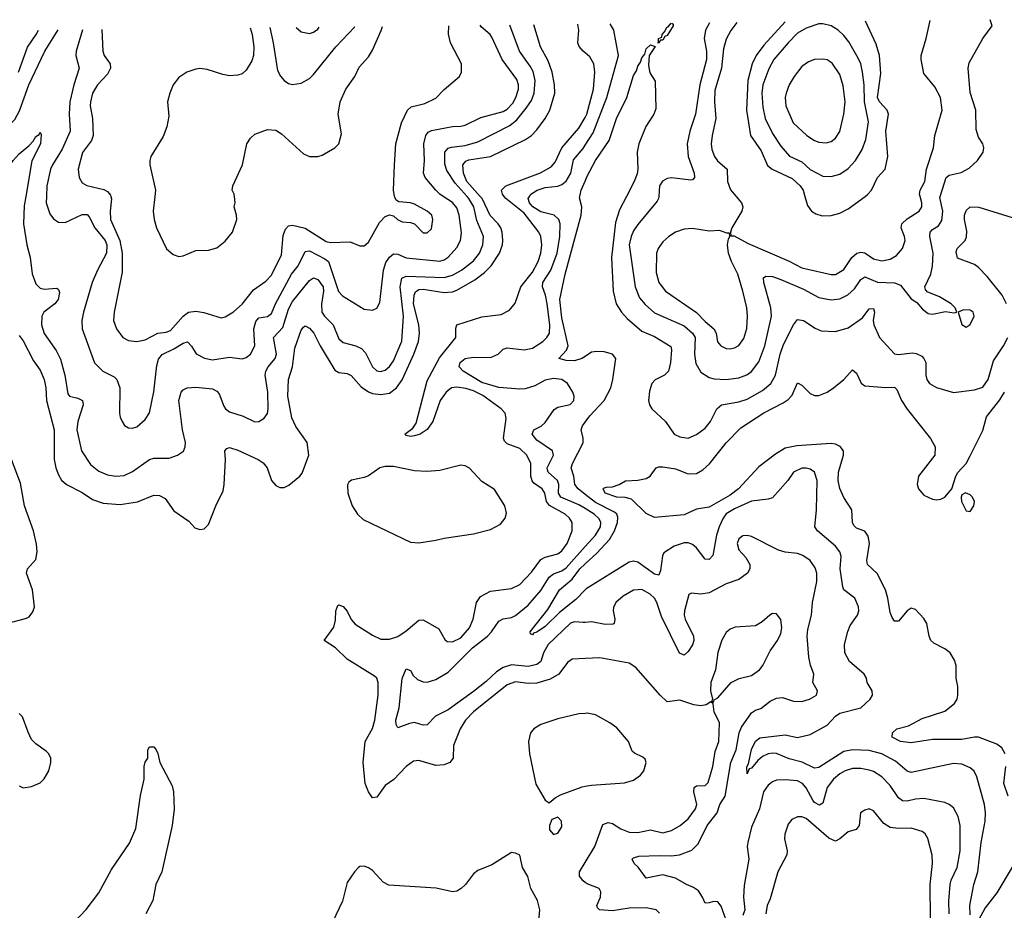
# Model space of a CAD drawing. Header units: inches. Extents: x 1649636 to 1815363, y 506543 to 641975.
# Tile 323 of 656: x 1687313 to 1691992, y 636607 to 640840. Entities that reach past the tile are written whole.
import ezdxf

# ---------------------------------------------------------------- set-up
doc = ezdxf.new("R2010")
doc.units = ezdxf.units.IN
doc.header["$MEASUREMENT"] = 0
for name, color, linetype in [('B6683', 7, 'Continuous'), ('B6684', 7, 'Continuous'), ('B6693', 7, 'Continuous'), ('B6694', 7, 'Continuous')]:
    doc.layers.add(name, color=color, linetype=linetype)

msp = doc.modelspace()

# ---------------------------------------------------------------- linework, layer by layer
at = {"layer": 'B6683', "color": 5}
for points, elevation in [([(1687310, 639339.3), (1687330, 639314), (1687378.1, 639218.1), (1687410, 639174.6), (1687429.3, 639130), (1687436.8, 639090), (1687440.4, 639030), (1687477.6, 638890), (1687477.8, 638750), (1687484.3, 638710), (1687497, 638677), (1687512.1, 638652.1), (1687534.9, 638630), (1687610, 638593.4), (1687658.9, 638558.9), (1687710, 638541.4), (1687790, 638535.1), (1687872.4, 638547.6), (1687950, 638579.7), (1687978.2, 638578.2), (1688004.8, 638564.8), (1688046.2, 638506.2), (1688116.3, 638456.3), (1688144.9, 638424.9), (1688170, 638417.1), (1688190, 638420.5), (1688210, 638440.7), (1688244.5, 638530), (1688279.8, 638600.2), (1688285.2, 638630), (1688291.1, 638750), (1688288.2, 638790), (1688297.5, 638802.5), (1688310, 638806), (1688350, 638794), (1688446, 638750), (1688470, 638733.1), (1688489.3, 638709.3), (1688510.2, 638650), (1688530, 638626.4), (1688550, 638616.2), (1688570, 638616.2), (1688592.9, 638627.1), (1688644.5, 638670), (1688655.6, 638684.4), (1688687.1, 638770), (1688678.7, 638830), (1688626, 638906), (1688606.8, 638946.8), (1688586.7, 639050), (1688590.8, 639129.2), (1688609.9, 639190.1), (1688621.2, 639278.8), (1688650, 639364.4), (1688661.4, 639378.6), (1688670, 639385.2), (1688690, 639373.8), (1688710.8, 639350), (1688740.6, 639290), (1688810, 639173.6), (1688830, 639163.5), (1688870, 639158.9), (1688888.4, 639148.4), (1688935.5, 639095.5), (1688970.5, 639070.5), (1688990, 639063.3), (1689030, 639058.2), (1689070, 639064.3), (1689103.9, 639090), (1689130, 639128.5), (1689186.1, 639250), (1689207.7, 639310), (1689212.4, 639350), (1689209.9, 639390.1), (1689185.1, 639490), (1689188, 639530), (1689193.9, 639546.1), (1689210, 639556.9), (1689230, 639559.7), (1689330, 639542.5), (1689370, 639546.6), (1689390, 639553.7), (1689475.8, 639604.2), (1689522.4, 639637.6), (1689553.2, 639670), (1689593.4, 639730), (1689607.2, 639770), (1689609, 639790), (1689605.5, 639830), (1689599, 639850), (1689586.7, 639870), (1689549.1, 639909.1), (1689510.5, 639990), (1689501.4, 640000)], 620), ([(1687342.6, 640000), (1687334.8, 639954.8), (1687330.6, 639870), (1687347.4, 639770), (1687363.4, 639710), (1687371.9, 639631.9), (1687390, 639584.4), (1687410, 639564.2), (1687430, 639559.5), (1687490, 639564), (1687497.6, 639557.6), (1687502.5, 639542.5), (1687495.3, 639510), (1687480.4, 639490), (1687428.2, 639450), (1687418.8, 639430), (1687416.6, 639390), (1687430, 639347.8), (1687487.3, 639267.3), (1687506.9, 639226.9), (1687527.4, 639150), (1687541.5, 639061.5), (1687550.2, 639050.2), (1687590, 639041.8), (1687611.8, 639030), (1687615.2, 639010), (1687589.4, 638930), (1687584.8, 638890), (1687606.4, 638790), (1687650, 638726), (1687690, 638694.2), (1687730, 638675.9), (1687770, 638671), (1687810, 638674.3), (1687850, 638691.8), (1687930, 638748.8), (1687950, 638755.8), (1688024, 638756), (1688062.9, 638770), (1688091.5, 638788.5), (1688099.8, 638810), (1688100.7, 638830), (1688087.6, 638890), (1688069.9, 639030.1), (1688081.1, 639070), (1688090, 639080.3), (1688109.3, 639090), (1688150, 639092.6), (1688230, 639085.4), (1688250, 639074.9), (1688261.8, 639061.8), (1688283.4, 639003.4), (1688291.4, 638990), (1688310, 638975.6), (1688375.1, 638955.1), (1688430, 638928.1), (1688450, 638930.3), (1688474.7, 638945.3), (1688490, 638967.7), (1688493.2, 638990), (1688492.7, 639070), (1688479.9, 639150), (1688482.9, 639170), (1688493.6, 639190), (1688527.3, 639230), (1688532.8, 639250), (1688519.6, 639330), (1688563.5, 639376.5), (1688590, 639464.5), (1688610, 639500.4), (1688690, 639600.6), (1688710, 639613.2), (1688730, 639605), (1688755.1, 639570), (1688757.3, 639550), (1688747.8, 639487.8), (1688749.7, 639449.7), (1688761, 639430), (1688802.3, 639390), (1688830, 639323.8), (1688850, 639305.3), (1688910.1, 639290.1), (1688937.4, 639277.4), (1688956, 639256), (1688990, 639190.2), (1689010, 639171.7), (1689030, 639168.2), (1689050, 639173.7), (1689070, 639190.9), (1689090, 639218), (1689128.8, 639311.2), (1689136.6, 639430), (1689120.5, 639570), (1689128.5, 639611.5), (1689150, 639620.8), (1689330, 639613.8), (1689370, 639625), (1689412.7, 639650), (1689470, 639693.7), (1689497.9, 639730), (1689514.3, 639770), (1689516.4, 639810), (1689485.9, 639885.9), (1689470.6, 639950), (1689448, 639990), (1689438.9, 640000)], 640), ([(1687439.9, 640000), (1687438.4, 639970), (1687456.5, 639916.5), (1687473.4, 639893.4), (1687497.6, 639877.6), (1687530, 639876.5), (1687610, 639914.5), (1687634.1, 639914.1), (1687643.6, 639903.6), (1687670.6, 639850), (1687719.7, 639790), (1687727.5, 639770), (1687725.2, 639730), (1687682.3, 639650), (1687658.3, 639590), (1687615.7, 639450), (1687608.8, 639410), (1687609.4, 639370), (1687668.9, 639208.9), (1687707.7, 639170), (1687762.7, 639142.7), (1687775.2, 639130), (1687788.5, 639090), (1687787.9, 638970), (1687790.3, 638950), (1687799.5, 638930), (1687811.6, 638911.6), (1687830, 638899.5), (1687850, 638898.7), (1687870, 638905.3), (1687910, 638940.4), (1687930, 638970.7), (1687950, 639070.8), (1687964.2, 639195.8), (1687973.6, 639226.4), (1687990, 639248.6), (1688045, 639275), (1688090, 639303.2), (1688110, 639308), (1688128.9, 639288.9), (1688151.4, 639251.4), (1688190.8, 639230.8), (1688230, 639223), (1688310, 639236.6), (1688370, 639227.4), (1688390, 639234.3), (1688410, 639250.3), (1688430.4, 639289.6), (1688425.7, 639370), (1688434.6, 639405.4), (1688450, 639423), (1688490, 639429.4), (1688510, 639443.2), (1688528.9, 639490), (1688604.3, 639630), (1688635.8, 639670), (1688670, 639737.5), (1688690, 639741.4), (1688763.5, 639703.5), (1688781.1, 639690), (1688828.5, 639548.5), (1688847, 639527), (1688950, 639464.2), (1688990, 639458.7), (1689010, 639468.4), (1689024.2, 639495.8), (1689041.9, 639650), (1689053.8, 639686.2), (1689070, 639711.7), (1689090, 639726.3), (1689110, 639725), (1689150, 639707.5), (1689310, 639692.8), (1689330, 639698.4), (1689350, 639711.4), (1689390, 639757.1), (1689407.3, 639790), (1689412.6, 639827.4), (1689401.1, 639910), (1689390, 639945.1), (1689370, 639971), (1689325.9, 640000)], 660), ([(1687746.5, 640000), (1687749.1, 639989.1), (1687742.7, 639930), (1687744.1, 639890), (1687789.7, 639790), (1687800.9, 639730), (1687799.6, 639640.4), (1687762, 639450), (1687759.7, 639410), (1687772.8, 639370), (1687803.7, 639330), (1687830, 639315.3), (1687870, 639310.2), (1687910, 639317.8), (1687970, 639350.7), (1688010, 639355.1), (1688030, 639362.8), (1688090, 639431.3), (1688114.7, 639450), (1688150, 639454), (1688188.6, 639448.6), (1688270, 639423.2), (1688290, 639427.2), (1688330, 639451.1), (1688370, 639488.3), (1688423.7, 639556.3), (1688483.5, 639596.5), (1688510, 639626.2), (1688557, 639723), (1688565.5, 639814.5), (1688575.9, 639844.1), (1688590, 639859.5), (1688610, 639862.7), (1688670, 639848.4), (1688770, 639785.4), (1688790, 639780.6), (1688883.8, 639783.8), (1688930, 639765.5), (1688950, 639765.5), (1688970, 639782), (1689023.5, 639876.5), (1689050, 639904.2), (1689070, 639912.7), (1689090, 639908.2), (1689108.2, 639890), (1689130, 639879.5), (1689170, 639875.8), (1689189, 639869), (1689230, 639826.7), (1689250, 639827.2), (1689270, 639845.3), (1689277.1, 639890), (1689271.6, 639910), (1689250, 639929.7), (1689190, 639962.6), (1689170, 639969.7), (1689114.1, 639974.1), (1689102.7, 639982.7), (1689095.6, 639995.6), (1689094.9, 640000)], 680), ([(1687955.3, 640000), (1687947.8, 639930), (1687952.2, 639890), (1687963.7, 639850), (1688011.1, 639751.1), (1688043.3, 639723.4), (1688070, 639714.5), (1688090, 639716.9), (1688150, 639743.2), (1688210, 639743.9), (1688250, 639756.3), (1688290, 639786.7), (1688324.2, 639830), (1688344.5, 639890), (1688344.2, 639910), (1688332.2, 639950), (1688337.7, 639970), (1688334.2, 640000)], 720), ([(1690000, 637803.8), (1689938.7, 637801.3), (1689915.8, 637784.2), (1689875.9, 637730), (1689833.7, 637706.3), (1689770, 637685.9), (1689730, 637684.5), (1689670, 637693.5), (1689630, 637679.4), (1689470, 637550.9), (1689431.2, 637510), (1689406.8, 637470), (1689373.9, 637390), (1689372.3, 637330), (1689357.7, 637310), (1689330, 637297.9), (1689290, 637294.6), (1689210, 637318.7), (1689184.8, 637315.2), (1689150, 637290.7), (1689091.8, 637228.2), (1689050, 637200.2), (1689010, 637144.7), (1688990, 637140.9), (1688970, 637170.8), (1688954.1, 637210), (1688944.6, 637310), (1688955.2, 637410), (1688989.5, 637470.5), (1689001.1, 637510), (1689016, 637630), (1689016.5, 637690), (1689009.9, 637709.9), (1688999.6, 637719.6), (1688870, 637800.2), (1688814.6, 637854.6), (1688759.6, 637890), (1688806.7, 637953.4), (1688814.2, 637985.8), (1688815.9, 638030), (1688825, 638055), (1688830, 638058.9), (1688850, 638051.3), (1688870, 638028.8), (1688889.1, 637989.1), (1688907.1, 637967.1), (1688990, 637914.6), (1689030, 637896.3), (1689070, 637895.5), (1689110, 637908.7), (1689150, 637934.8), (1689210, 637985.2), (1689230, 637987.1), (1689305.4, 637945.4), (1689333.4, 637893.4), (1689344.2, 637884.2), (1689370, 637883), (1689410, 637902.2), (1689450.9, 637950), (1689468.7, 637990), (1689484.1, 638070), (1689502.3, 638097.7), (1689550, 638123.6), (1689650, 638135.7), (1689690, 638155.3), (1689745.6, 638214.4), (1689790, 638274.6), (1689810, 638285.2), (1689870, 638301), (1689890, 638315.6), (1689914, 638350), (1689938.7, 638410), (1689938, 638450), (1689926.4, 638470), (1689905.2, 638490), (1689830.2, 638530.2), (1689816.7, 638550), (1689808, 638590), (1689796.6, 638610), (1689756.5, 638636.5), (1689747.7, 638647.7), (1689742.1, 638670), (1689742.5, 638730), (1689723.8, 638770), (1689690, 638802.1), (1689630, 638823.7), (1689616.9, 638836.9), (1689611.6, 638851.6), (1689625, 638945), (1689620.9, 638970), (1689600.9, 638990), (1689514, 639054), (1689470, 639075.4), (1689433.5, 639086.5), (1689390, 639093.1), (1689365.8, 639090), (1689339.6, 639070), (1689311.6, 639030), (1689276.8, 638930), (1689250, 638892.9), (1689216.5, 638870), (1689190, 638862), (1689170, 638858.2), (1689150, 638863), (1689143, 638870), (1689181.1, 638898.9), (1689197.7, 638922.3), (1689250, 639123), (1689307.7, 639232.3), (1689386.4, 639330), (1689385.5, 639374.5), (1689390.6, 639389.4), (1689510, 639427.8), (1689601.3, 639438.7), (1689640, 639460), (1689667.5, 639492.5), (1689694.7, 639570), (1689750, 639639.8), (1689776.4, 639690), (1689788.9, 639730), (1689794.5, 639770), (1689788.9, 639808.9), (1689780.1, 639830), (1689710, 639921), (1689623.4, 639990), (1689615.5, 640000)], 580), ([(1690000, 638516.7), (1689970, 638534.9), (1689884.4, 638570), (1689873.5, 638590), (1689874.5, 638630), (1689868.4, 638650), (1689823.7, 638690), (1689821.1, 638701.1), (1689819.9, 638710), (1689849.1, 638770), (1689845.1, 638790), (1689770, 638842.2), (1689748.1, 638870), (1689756.4, 638890), (1689791.6, 638908.4), (1689810, 638924.7), (1689853.3, 638986.7), (1689870, 638998.8), (1689928.6, 639011.4), (1689946.3, 639030), (1689948.2, 639050), (1689941.1, 639070), (1689916, 639110), (1689890, 639129.8), (1689850, 639134.9), (1689810, 639126.8), (1689760.8, 639099.2), (1689715.2, 639084.9), (1689690, 639083.2), (1689590, 639092.2), (1689510, 639115.6), (1689421, 639170), (1689402, 639190), (1689405.7, 639210), (1689430, 639230.2), (1689470, 639235.5), (1689550, 639233.8), (1689587.3, 639250), (1689610, 639273.4), (1689630, 639280.3), (1689710, 639271), (1689750, 639279.4), (1689798.5, 639310), (1689818.6, 639330), (1689830.3, 639349.7), (1689833.1, 639390), (1689820.5, 639490), (1689811.8, 639530), (1689796.9, 639570), (1689799.5, 639590), (1689837.5, 639650), (1689867.6, 639730), (1689879.9, 639810), (1689882, 639870), (1689874.7, 639890), (1689852.7, 639910), (1689790, 639926.5), (1689752.1, 639950), (1689736.2, 639970), (1689729.1, 639990), (1689735.9, 640000)], 560), ([(1690000, 639239.8), (1689984.7, 639230), (1689950, 639219.2), (1689910, 639219.9), (1689875.6, 639230), (1689911.1, 639268.9), (1689920.2, 639290), (1689890, 639423), (1689879.6, 639510), (1689904.7, 639630), (1689981.5, 639910), (1689984.2, 639950), (1689973.7, 639993.7), (1689975.1, 640000)], 540), ([(1690000, 638583.8), (1689966.4, 638610), (1689951.6, 638630), (1689946.4, 638670), (1689934.5, 638710), (1689939.9, 638730), (1689990, 638828.7), (1689990.3, 638850.3), (1689981, 638890), (1689987, 638910), (1690000, 638927.1)], 540), ([(1687252.7, 637970), (1687345, 637995), (1687357.5, 638002.5), (1687374.9, 638025.1), (1687382.9, 638050), (1687374.6, 638130), (1687345.2, 638210), (1687349.9, 638230.1), (1687390, 638274), (1687396.7, 638310), (1687392.7, 638347.3), (1687379.4, 638410), (1687336.2, 638530), (1687317.5, 638637.5), (1687274, 638750)], 620), ([(1690000, 637975.4), (1689990, 637974.7), (1689950, 637978.3), (1689930, 637972.5), (1689824.4, 637870), (1689801.8, 637830), (1689790.1, 637790), (1689770, 637775.5), (1689730, 637765.8), (1689650, 637773.5), (1689610, 637761.7), (1689578.9, 637741.1), (1689530, 637694.6), (1689470, 637647), (1689350, 637560.4), (1689289.1, 637530), (1689250, 637488), (1689230, 637486.2), (1689190, 637498.9), (1689165.1, 637494.9), (1689110, 637474.5), (1689102.3, 637490), (1689100.3, 637510), (1689117.2, 637570), (1689131.2, 637708.8), (1689150, 637754.9), (1689170, 637747), (1689183.5, 637723.5), (1689203.4, 637703.4), (1689230, 637692.4), (1689250, 637691.7), (1689290, 637703.6), (1689350, 637739), (1689465, 637855), (1689536.5, 637910), (1689555.7, 637930), (1689590, 637981.8), (1689610, 637992.7), (1689650, 637999), (1689670, 638008.1), (1689730, 638057), (1689790, 638126.8), (1689830, 638190.7), (1689850, 638205.7), (1689890, 638221), (1689910, 638234.6), (1690000, 638335.3)], 560), ([(1690000, 638130.5), (1689956.1, 638083.9), (1689878.1, 638021.9), (1689810, 637956), (1689770, 637928.9), (1689755.5, 637924.5), (1689750, 637917), (1689740.5, 637920.5), (1689738.4, 637930), (1689823.1, 638036.9), (1689878.1, 638130), (1689939.1, 638180.9), (1689975.3, 638230), (1690000, 638253)], 540), ([(1687310, 637198), (1687330, 637188.7), (1687370, 637194.9), (1687410, 637213.4), (1687430, 637232.4), (1687452.4, 637270), (1687462, 637310), (1687460.5, 637330), (1687451.8, 637350), (1687441.1, 637361.1), (1687390, 637398.7), (1687370, 637419.5), (1687353, 637453), (1687326.9, 637526.9), (1687310, 637542.9)], 620), ([(1690000, 637543.1), (1689970, 637540.4), (1689870, 637517.5), (1689790, 637489.9), (1689755.8, 637470), (1689741, 637450), (1689731.6, 637410), (1689735.5, 637350), (1689766.2, 637206.2), (1689810, 637131.3), (1689830, 637118), (1689858, 637142), (1689883.7, 637156.3), (1689985.6, 637194.4), (1690000, 637196.7)], 620), ([(1687570, 636548.8), (1687628.7, 636611.3), (1687688.8, 636690), (1687750, 636801.6), (1687834.6, 636925.4), (1687864.5, 636995.5), (1687887.7, 637152.3), (1687905.2, 637230), (1687904, 637290), (1687909.3, 637310.7), (1687922, 637330), (1687922.7, 637370), (1687930, 637384.7), (1687950, 637384.7), (1687961, 637370), (1687970, 637352), (1687978.8, 637310), (1688038.3, 637198.3), (1688044.9, 637170), (1688047.6, 637087.6), (1688037.1, 637010), (1687988.8, 636790), (1687960.3, 636730), (1687945.7, 636654.3), (1687913.1, 636590)], 580), ([(1689776.7, 636523.3), (1689784.2, 636610), (1689774.1, 636654.1), (1689742.7, 636710), (1689728.2, 636768.2), (1689702, 636810), (1689689.1, 636869.1), (1689670, 636879), (1689650, 636881.2), (1689556.2, 636823.8), (1689490, 636796.2), (1689470, 636780.7), (1689431, 636729), (1689410.4, 636710), (1689390, 636697.4), (1689370, 636694.3), (1689291.7, 636711.7), (1689067.3, 636727.3), (1689041, 636741), (1688990, 636796.2), (1688970, 636809.4), (1688950, 636816.2), (1688930, 636815.1), (1688922.8, 636810), (1688904, 636790), (1688870, 636739), (1688846.4, 636650), (1688800.3, 636550)], 620), ([(1690000, 636740), (1689990, 636747.2), (1689973.3, 636770), (1689973.9, 636790), (1690000, 636833.8)], 580)]:
    msp.add_lwpolyline(points, dxfattribs=dict(at, elevation=elevation))
at = {"layer": 'B6683', "color": 5, "elevation": 620}
for points in [[(1689410, 638723.1), (1689310, 638697.8), (1689247.9, 638692.1), (1689190, 638696.2), (1689090, 638716.2), (1689050, 638716), (1689024.9, 638710), (1688970, 638672.6), (1688950, 638664), (1688890, 638652), (1688878, 638642), (1688870.6, 638629.4), (1688873, 638590), (1688892.7, 638530), (1688918.4, 638490), (1688945.1, 638465.1), (1689170, 638355.9), (1689210, 638352.8), (1689290, 638365.6), (1689330, 638375.8), (1689470, 638395.7), (1689550, 638416.4), (1689598.1, 638441.9), (1689620.6, 638470), (1689626.1, 638493.9), (1689617.9, 638530), (1689570, 638606.6), (1689510, 638645.7), (1689450, 638707.8), (1689430, 638719.3)], [(1689870, 637049.6), (1689842, 637038), (1689830.4, 637010), (1689830.4, 636990), (1689850, 636968), (1689870, 636973.4), (1689890, 637004), (1689887.8, 637030)]]:
    msp.add_lwpolyline(points, close=True, dxfattribs=at)
at = {"layer": 'B6684', "color": 5}
for points, elevation in [([(1688334.2, 640000), (1688333, 640010), (1688323.2, 640030), (1688326.1, 640050), (1688372.3, 640150), (1688392.8, 640250), (1688410, 640277.1), (1688430, 640295.3), (1688490, 640318), (1688530, 640315.3), (1688556.7, 640296.7), (1688662.4, 640202.4), (1688690.3, 640190.3), (1688730, 640190.3), (1688750, 640196.5), (1688810, 640230.3), (1688829.9, 640250.1), (1688842.3, 640297.7), (1688827.1, 640390), (1688835.3, 640450), (1688863.8, 640510), (1688905, 640570), (1688925.9, 640614.1), (1688970, 640663.6), (1688990, 640695.6), (1689031.2, 640788.8), (1689037.2, 640807.8)], 720), ([(1688502.4, 640801.9), (1688517.7, 640730), (1688539, 640599), (1688551.8, 640571.8), (1688570, 640550.3), (1688590, 640536.9), (1688610, 640531.4), (1688650, 640538.5), (1688690, 640560.8), (1688710, 640578.5), (1688815.8, 640710), (1688906.4, 640806.4)], 740), ([(1688626.8, 640803.3), (1688650, 640781.8), (1688690, 640774), (1688710, 640779.7), (1688730, 640795.4), (1688737, 640804.5)], 760), ([(1689094.9, 640000), (1689089.8, 640029.8), (1689094, 640150), (1689100.2, 640250), (1689127.7, 640350), (1689156.8, 640410), (1689173.7, 640426.3), (1689239.2, 640440.7), (1689290, 640466.7), (1689330, 640508.5), (1689403.7, 640570), (1689412.3, 640590), (1689412.3, 640630), (1689360.3, 640730), (1689351.4, 640771.4), (1689351.8, 640811.3)], 680), ([(1689325.9, 640000), (1689310.3, 640010.3), (1689290, 640029.9), (1689239.5, 640090), (1689232.3, 640110), (1689237.4, 640170), (1689233.5, 640250), (1689243, 640290), (1689255, 640305), (1689270, 640313.9), (1689370, 640331.5), (1689410, 640333), (1689430, 640338.4), (1689505, 640375), (1689610, 640402.7), (1689630, 640415.1), (1689656.2, 640443.8), (1689671.6, 640470), (1689682.8, 640510), (1689682.8, 640530), (1689675.2, 640555.2), (1689606.5, 640650), (1689557.5, 640757.5), (1689549, 640770), (1689506.3, 640806.3), (1689501.2, 640813)], 660), ([(1689438.9, 640000), (1689382.1, 640062.1), (1689343.7, 640123.7), (1689333.9, 640153.9), (1689333.6, 640210), (1689350, 640228.9), (1689365.6, 640234.4), (1689430, 640241.5), (1689490, 640259.9), (1689642.6, 640337.4), (1689675.8, 640364.2), (1689720.6, 640419.4), (1689744.6, 640455.4), (1689758.4, 640490), (1689763.1, 640550), (1689753.5, 640593.5), (1689739.6, 640619.6), (1689688.4, 640690), (1689642.9, 640814.5)], 640), ([(1689501.4, 640000), (1689438.1, 640070), (1689421.5, 640110), (1689418.4, 640150), (1689432.8, 640167.2), (1689446.9, 640173.1), (1689550, 640190.1), (1689717.4, 640270), (1689745, 640290), (1689770, 640316.6), (1689810.9, 640370), (1689832.8, 640410), (1689856.2, 640490), (1689855.3, 640530), (1689844, 640590), (1689824.2, 640644.2), (1689787.5, 640710), (1689755.8, 640815.8)], 620), ([(1690000, 640681.7), (1689990, 640689.9), (1689971.6, 640711.6), (1689965.3, 640730), (1689970.5, 640790), (1689965.8, 640818.1)], 580), ([(1687005, 640000), (1686987.2, 640067.2), (1686982.4, 640110), (1686990, 640182), (1687004.3, 640215.7), (1687010, 640223.1), (1687030, 640229.1), (1687070, 640226), (1687090, 640234.3), (1687131, 640269), (1687190, 640292.1), (1687213.8, 640306.2), (1687270, 640345.4), (1687290, 640365.8), (1687312.9, 640407.1), (1687356, 640530), (1687432.5, 640690), (1687495.6, 640790.8)], 660), ([(1687307.1, 640590), (1687350, 640709.3), (1687392.1, 640770), (1687402.8, 640789.7)], 680), ([(1687611.7, 640792.1), (1687581.5, 640690), (1687580.1, 640670), (1687595.1, 640610), (1687570.1, 640530), (1687551.8, 640450), (1687547.8, 640390), (1687553, 640310), (1687515.7, 640224.3), (1687468.4, 640150), (1687460.4, 640130), (1687442.4, 640050), (1687439.9, 640000)], 660), ([(1687702.8, 640793.1), (1687708.4, 640690), (1687715, 640670), (1687743.2, 640630), (1687745.5, 640610), (1687730, 640580.3), (1687683.5, 640530), (1687658.9, 640490), (1687649, 640450), (1687648.9, 640430), (1687659.5, 640370), (1687662.6, 640290), (1687654.9, 640265.1), (1687610.9, 640209.1), (1687591.4, 640130), (1687596, 640090), (1687610, 640064.7), (1687632.2, 640052.2), (1687712.6, 640032.6), (1687730, 640023.7), (1687745.3, 640005.3), (1687746.5, 640000)], 680), ([(1688409, 640800.9), (1688417.7, 640770), (1688425.1, 640710), (1688423.7, 640670), (1688416.4, 640643.6), (1688390, 640599.3), (1688370, 640582.3), (1688350, 640576), (1688310, 640573), (1688278.8, 640578.8), (1688203.8, 640603.8), (1688170, 640607.9), (1688150, 640604.7), (1688107.6, 640590), (1688070, 640565.7), (1688042.7, 640530), (1688026.5, 640490), (1688016.2, 640450), (1688021.8, 640381.8), (1688013.2, 640330), (1687995.1, 640284.9), (1687936.9, 640190), (1687931.1, 640170), (1687931.8, 640150), (1687958.5, 640030), (1687955.3, 640000)], 720), ([(1689615.5, 640000), (1689607.7, 640010), (1689602, 640030), (1689623.5, 640050), (1689788.2, 640111.8), (1689838.9, 640141.1), (1689857.1, 640162.9), (1689889.5, 640230.5), (1689970, 640324.1), (1690000, 640375)], 580), ([(1687149.8, 640000), (1687150, 640000.3), (1687190, 640024), (1687202.5, 640037.5), (1687250, 640124.9), (1687282.3, 640170), (1687310, 640201.5), (1687358.6, 640241.4), (1687377.8, 640262.2), (1687390, 640284), (1687405.8, 640294.2), (1687410, 640304.7), (1687414.9, 640294.9), (1687411.4, 640250), (1687371.6, 640168.4), (1687342.6, 640000)], 640), ([(1689735.9, 640000), (1689742.7, 640010), (1689772.3, 640030), (1689810, 640042.4), (1689870.8, 640049.2), (1689890, 640055.8), (1689910, 640072.5), (1689932, 640110), (1689945.5, 640174.5), (1689990, 640228.1), (1690000, 640243.6)], 560), ([(1689975.1, 640000), (1689981.6, 640030), (1690000, 640072.6)], 540)]:
    msp.add_lwpolyline(points, dxfattribs=dict(at, elevation=elevation))
at = {"layer": 'B6693', "color": 5}
for points, elevation in [([(1690196.6, 640000), (1690163.5, 639936.5), (1690144.1, 639875.9), (1690125.1, 639710), (1690133.5, 639550), (1690148, 639490), (1690172.7, 639450), (1690199.2, 639419.2), (1690270, 639359.5), (1690330, 639333.5), (1690407.2, 639287.2), (1690410.8, 639270), (1690406, 639210), (1690396.8, 639170), (1690376.5, 639150), (1690332.5, 639127.5), (1690317.7, 639110), (1690306.4, 639073.6), (1690301.3, 639030), (1690305.7, 639010), (1690317.1, 638990), (1690382, 638930), (1690423.7, 638870), (1690450, 638856.5), (1690490, 638850.3), (1690530, 638869.1), (1690570, 638899), (1690595.8, 638930), (1690626, 638990), (1690647.6, 639010), (1690730, 639024), (1690770, 639036.1), (1690843.1, 639076.9), (1690882.7, 639110), (1690905, 639150), (1690927.2, 639250), (1690943.3, 639296.7), (1690990, 639390.3), (1691010, 639414.9), (1691037.6, 639410), (1691093.5, 639373.5), (1691121.1, 639361.1), (1691190, 639357.2), (1691250, 639375.2), (1691317.4, 639422.6), (1691350, 639464.9), (1691370, 639467.7), (1691375.6, 639450), (1691368.5, 639410), (1691371.4, 639390), (1691398.9, 639330), (1691470, 639251.8), (1691490, 639248), (1691556.1, 639256.1), (1691573.6, 639253.6), (1691600, 639240), (1691610.2, 639230), (1691618.6, 639210), (1691619.7, 639150), (1691623.6, 639130), (1691636.4, 639110), (1691670, 639091.5), (1691750, 639068.2), (1691850, 639080.6), (1691890, 639093.4), (1691915.4, 639130), (1691941.4, 639218.6), (1691988.9, 639290), (1692008, 639330)], 540), ([(1690350.3, 640000), (1690349.5, 639990.5), (1690342.9, 639977.1), (1690250, 639866), (1690230, 639835.8), (1690218.4, 639810), (1690209.7, 639769.7), (1690238.4, 639570), (1690258.5, 639518.5), (1690285.9, 639485.9), (1690330, 639446.3), (1690470, 639384.3), (1690510.8, 639350), (1690522.9, 639330), (1690519.3, 639250), (1690525.4, 639205.4), (1690550, 639165.3), (1690590, 639139.7), (1690613.5, 639133.5), (1690669.5, 639129.5), (1690730, 639137), (1690768.1, 639151.9), (1690790, 639167.2), (1690825.9, 639214.1), (1690854.6, 639290), (1690885.3, 639430), (1690882.5, 639470), (1690848.8, 639591.2), (1690847.8, 639612.2), (1690859.3, 639620.7), (1690890, 639618.9), (1690930, 639605.3), (1691038.3, 639558.3), (1691110, 639519.2), (1691170, 639508.4), (1691210, 639512.5), (1691248.6, 639531.4), (1691279.7, 639560.3), (1691310, 639605.4), (1691330, 639618.4), (1691390, 639592.2), (1691469.5, 639589.5), (1691498, 639578), (1691550, 639513.4), (1691576, 639496), (1691603.4, 639463.4), (1691630, 639443.6), (1691650, 639440.7), (1691712.5, 639452.5), (1691753.2, 639446.8), (1691766, 639450), (1691759, 639470), (1691739.3, 639490), (1691683.3, 639523.3), (1691625.7, 639545.7), (1691617.6, 639557.6), (1691615.1, 639570), (1691643.5, 639630), (1691651.2, 639668.8), (1691653.7, 639730), (1691637.7, 639810), (1691639.1, 639830), (1691650, 639842.9), (1691679.6, 639860.4), (1691695, 639885), (1691699.2, 639930), (1691685.5, 639994.5), (1691687.2, 640000)], 560), ([(1690717.5, 640000), (1690743.2, 639970), (1690749.2, 639950), (1690744.4, 639930), (1690697.3, 639850), (1690691, 639830), (1690692, 639812), (1690708, 639812), (1690775.4, 639775.4), (1690970, 639692.3), (1691030, 639660.9), (1691170, 639628.8), (1691190, 639629.5), (1691230, 639653.2), (1691266.7, 639710), (1691291.1, 639730), (1691310, 639735.6), (1691330, 639732.1), (1691370, 639702.5), (1691410, 639693.5), (1691450, 639702.1), (1691480.3, 639719.7), (1691508.3, 639751.7), (1691520.2, 639790), (1691518.1, 639810), (1691501.1, 639850), (1691505.6, 639870), (1691530, 639894.1), (1691588.1, 639930), (1691600.2, 639950), (1691599.6, 639970), (1691591.4, 640000)], 580), ([(1691044.9, 640000), (1691056.6, 639956.6), (1691075.8, 639930), (1691096.7, 639916.7), (1691127.1, 639907.1), (1691170, 639908.6), (1691210, 639921), (1691250, 639941.5), (1691330.5, 640000)], 620), ([(1692002.7, 639490), (1691981.2, 639530), (1691910, 639619.8), (1691870, 639661.8), (1691850, 639675.9), (1691770, 639706), (1691763, 639737), (1691767.5, 639752.5), (1691805.6, 639790), (1691812.9, 639807.1), (1691814.5, 639834.5), (1691802.2, 639890), (1691802.1, 639910), (1691810, 639933.4), (1691829.1, 639950.9), (1691870.8, 639949.2), (1692030, 639900.4)], 540), ([(1690000, 638927.1), (1690022.8, 638957.2), (1690089.9, 639030), (1690121.8, 639090), (1690132.4, 639130), (1690146.6, 639230), (1690130, 639250.4), (1690090, 639261.3), (1690056.5, 639263.5), (1690030, 639258.9), (1690000, 639239.8)], 540), ([(1691996.5, 637350), (1691979.6, 637379.6), (1691956.7, 637396.7), (1691870, 637429.3), (1691850, 637430.5), (1691790, 637419.1), (1691650, 637419.5), (1691550, 637402.5), (1691499.3, 637410), (1691459, 637430), (1691461.2, 637450), (1691481.2, 637470), (1691536.6, 637483.4), (1691601.5, 637518.5), (1691710, 637553.6), (1691755.1, 637590), (1691767.3, 637610), (1691771.7, 637630), (1691771.1, 637671.1), (1691762.7, 637710), (1691764, 637770), (1691756, 637796), (1691734, 637830), (1691709.3, 637850), (1691657, 637877), (1691643.5, 637890), (1691634.2, 637910), (1691623.5, 637970), (1691610, 637994.5), (1691570, 638036.1), (1691550, 638043.1), (1691530, 638031.1), (1691490, 637981.6), (1691470, 637980.7), (1691459.2, 637999.2), (1691450, 638022.7), (1691438.9, 638090), (1691426.9, 638130), (1691387.1, 638207.1), (1691341.4, 638250), (1691339.3, 638270), (1691351.9, 638350), (1691345.5, 638385.5), (1691329, 638409), (1691290, 638423.5), (1691276.6, 638436.6), (1691270.8, 638450), (1691267.1, 638510), (1691229, 638569), (1691211.1, 638611.1), (1691202.8, 638650), (1691203.5, 638690), (1691227.7, 638770), (1691227.3, 638790), (1691211.7, 638811.7), (1691190, 638822.1), (1691170, 638825), (1691005.6, 638814.4), (1690950, 638802.9), (1690904.7, 638775.3), (1690825.4, 638714.6), (1690728.4, 638610), (1690690, 638580.1), (1690590, 638522.5), (1690530, 638513.1), (1690470, 638487), (1690330, 638473.2), (1690290, 638493.2), (1690220.4, 638560.3), (1690190, 638569.4), (1690150, 638570.9), (1690096, 638590), (1690086.6, 638610), (1690087, 638613), (1690101.6, 638618.4), (1690130, 638619.3), (1690162, 638630), (1690192.5, 638647.5), (1690250, 638650.7), (1690290, 638658.8), (1690308.7, 638670), (1690338, 638710), (1690350, 638714.8), (1690370, 638715.5), (1690430, 638704.9), (1690490, 638681.3), (1690530, 638683.2), (1690559.2, 638700.8), (1690590.9, 638729.1), (1690670, 638828.5), (1690740, 638900), (1690850, 638970.6), (1690941.3, 639018.7), (1690964.7, 639035.3), (1690984, 639056), (1691010, 639114.4), (1691030, 639103.1), (1691070, 639063.6), (1691090, 639054), (1691110, 639054.3), (1691150, 639069.4), (1691181, 639090), (1691230, 639129), (1691270, 639176.4), (1691290, 639160.5), (1691311.6, 639111.6), (1691330, 639099.5), (1691429, 639091), (1691470, 639093.7), (1691481.9, 639081.9), (1691504.2, 639030), (1691530, 638988.4), (1691641.1, 638850), (1691663.7, 638810), (1691661.3, 638770), (1691583.6, 638670), (1691577.3, 638630), (1691584, 638610), (1691610, 638580.3), (1691650, 638561.3), (1691670, 638557.1), (1691690, 638560.5), (1691710, 638570.6), (1691742, 638610), (1691761.2, 638670), (1691771.9, 638688.1), (1691810, 638730.7), (1691830, 638767.3), (1691890, 638887.2), (1691907.2, 638952.8), (1691970, 639032.5), (1691993.3, 639070)], 520), ([(1691830, 636585.2), (1691828.5, 636630), (1691847.1, 636730), (1691866, 636790), (1691882.6, 636930), (1691901.1, 637030), (1691902.7, 637070), (1691898.3, 637110), (1691861.3, 637241.3), (1691848.2, 637268.2), (1691830, 637284.4), (1691790, 637301.4), (1691750, 637305.3), (1691550, 637261.5), (1691530, 637267.7), (1691475.6, 637315.6), (1691410, 637350.3), (1691350, 637366.7), (1691270, 637369.6), (1691230, 637361.1), (1691110, 637285), (1691090, 637282), (1691031.7, 637311.7), (1690970, 637327.4), (1690910, 637351.6), (1690890, 637354.6), (1690870, 637350.6), (1690842.7, 637337.3), (1690820.9, 637319.1), (1690790, 637282.4), (1690780.3, 637279.7), (1690770, 637255.3), (1690769, 637289), (1690777, 637303), (1690791.1, 637371.1), (1690809.1, 637410.9), (1690830, 637426.7), (1690950, 637441.3), (1691010, 637429.1), (1691070, 637443.4), (1691150, 637486.2), (1691189.7, 637530.3), (1691210, 637543.4), (1691310.8, 637570), (1691354.8, 637610), (1691366, 637630), (1691364, 637650), (1691341.1, 637690), (1691336.9, 637710), (1691325.4, 637730), (1691256.4, 637790), (1691234, 637830), (1691233.3, 637870), (1691247.9, 637932.1), (1691260, 637960), (1691294, 638010), (1691300.3, 638030), (1691299.8, 638050), (1691281, 638090), (1691230, 638129.7), (1691224.2, 638144.2), (1691212.7, 638230), (1691216.1, 638290), (1691209.9, 638310), (1691190, 638337.4), (1691104.5, 638410), (1691091.7, 638430), (1691099.8, 638510), (1691103.1, 638650), (1691089.7, 638689.7), (1691070, 638703), (1691050, 638708.3), (1691030, 638708.2), (1690990.5, 638690), (1690963.1, 638650), (1690890, 638567.1), (1690870, 638560.8), (1690790, 638551.7), (1690710, 638515.2), (1690670, 638490.8), (1690655.5, 638470), (1690637.7, 638430), (1690624.7, 638390), (1690606.8, 638293.2), (1690590, 638274), (1690570, 638275.3), (1690529.5, 638329.5), (1690510, 638345.7), (1690490, 638353.3), (1690470, 638354.1), (1690423, 638337), (1690374.7, 638305.3), (1690368.1, 638291.9), (1690358.4, 638221.6), (1690350, 638199.7), (1690330, 638204.3), (1690250, 638261.1), (1690230, 638266.8), (1690210, 638262.2), (1690004.6, 638135.4), (1690000, 638130.5)], 540), ([(1690000, 638253), (1690055.4, 638304.6), (1690116.3, 638370), (1690140.1, 638410), (1690153.8, 638450), (1690154.9, 638474.9), (1690150.4, 638490), (1690139.8, 638499.8), (1690050, 638544.8), (1690000, 638583.8)], 540), ([(1690000, 638335.3), (1690049, 638390), (1690073.2, 638430), (1690074.7, 638450), (1690067.2, 638467.2), (1690043.8, 638490), (1690000, 638516.7)], 560), ([(1690670, 636560.9), (1690646.9, 636626.9), (1690630, 636648), (1690610, 636649.7), (1690590, 636642), (1690570, 636641.6), (1690558.2, 636670), (1690538.9, 636698.9), (1690515.8, 636715.8), (1690481.5, 636730), (1690430, 636760.1), (1690370, 636775), (1690290, 636760.4), (1690252, 636812), (1690232.8, 636830), (1690223.5, 636850), (1690230, 636857), (1690255.8, 636864.2), (1690351.8, 636868.2), (1690410, 636865.5), (1690448.5, 636871.5), (1690507.4, 636892.6), (1690536.9, 636923.1), (1690580.3, 637010), (1690628.2, 637070), (1690640.8, 637110), (1690665, 637150), (1690692.5, 637310), (1690717.7, 637370), (1690731.8, 637450), (1690743.1, 637476.8), (1690790, 637545.2), (1690810, 637558.4), (1690834.4, 637565.6), (1690879.2, 637600.8), (1690910, 637616), (1690938.3, 637618.3), (1690990, 637601.1), (1691030, 637598.9), (1691066, 637610), (1691099.5, 637630), (1691103.7, 637650), (1691082.9, 637690), (1691087.6, 637730), (1691071.7, 637771.7), (1691063.4, 637810), (1691055.4, 637910), (1691057.6, 637942.4), (1691076.2, 638010), (1691080.2, 638070), (1691101.1, 638170), (1691101.2, 638210), (1691094, 638234), (1691068.9, 638268.9), (1691033.9, 638293.9), (1691010, 638302.8), (1690949.9, 638309.9), (1690918.3, 638318.3), (1690790, 638383.5), (1690770, 638388.5), (1690750, 638386.2), (1690730, 638372.2), (1690723, 638350), (1690730, 638320.3), (1690763.2, 638283.2), (1690782.8, 638250), (1690782.8, 638230), (1690771.3, 638210), (1690730, 638179.8), (1690670, 638159.3), (1690590, 638115.4), (1690550, 638109.8), (1690505.7, 638114.3), (1690492.3, 638107.7), (1690472.3, 638030), (1690471.1, 638010), (1690475.9, 637990), (1690515.4, 637910), (1690516.6, 637890), (1690510.5, 637869.5), (1690490, 637837.6), (1690470, 637818.9), (1690449.2, 637829.2), (1690363.1, 638003.1), (1690341.1, 638070), (1690329.1, 638090), (1690309.8, 638110), (1690270, 638131.2), (1690230, 638128.3), (1690180.1, 638099.9), (1690145.8, 638070), (1690134.2, 638045.8), (1690132.7, 638030), (1690140.7, 637990), (1690138.4, 637970), (1690133.4, 637966.6), (1690094.6, 637965.4), (1690030, 637977.4), (1690000, 637975.4)], 560), ([(1690000, 636833.8), (1690045.5, 636910), (1690084.8, 637015.2), (1690110, 637025), (1690130, 637019.1), (1690170, 636994.7), (1690210, 636977.8), (1690250, 636976.6), (1690310, 636989.4), (1690370, 636974.7), (1690410, 636985.6), (1690452.4, 637010), (1690490, 637042), (1690524.1, 637090), (1690530.6, 637110), (1690516.5, 637170), (1690518.8, 637190), (1690530, 637198.3), (1690570, 637200.5), (1690585.4, 637214.6), (1690606.7, 637290), (1690618.3, 637361.7), (1690636.2, 637410), (1690638, 637498), (1690614, 637550), (1690609.1, 637589.1), (1690598, 637598), (1690576, 637584), (1690550, 637579.2), (1690516.1, 637583.9), (1690450, 637605.2), (1690390, 637598.5), (1690356.1, 637630), (1690241.7, 637761.7), (1690210, 637782.4), (1690070, 637806.8), (1690000, 637803.8)], 580), ([(1690000, 637196.7), (1690030, 637201.5), (1690187.3, 637212.7), (1690230, 637226.2), (1690263.1, 637250), (1690279.2, 637270), (1690289.7, 637309.7), (1690284.8, 637324.8), (1690275, 637335), (1690234.3, 637354.3), (1690224.1, 637364.1), (1690205.6, 637410), (1690150, 637474.8), (1690118, 637498), (1690050, 637536.1), (1690010, 637544), (1690000, 637543.1)], 620), ([(1691730.3, 636589.7), (1691728.7, 636650), (1691734.1, 636730), (1691739.2, 636750), (1691768.3, 636810), (1691781.6, 636890), (1691781.7, 637010), (1691772.4, 637052.4), (1691750, 637093.7), (1691730.5, 637110.5), (1691710, 637119.8), (1691610, 637137.7), (1691570, 637135.6), (1691530, 637126.4), (1691507.8, 637127.8), (1691490, 637141.8), (1691450, 637200.3), (1691410, 637241.5), (1691370, 637266.9), (1691350, 637273.5), (1691310, 637281.6), (1691270, 637281.1), (1691235.6, 637270), (1691210, 637254.9), (1691180.6, 637230), (1691150.1, 637190), (1691130, 637116.2), (1691113.8, 637106.2), (1691090, 637120.2), (1691082, 637130), (1691050, 637188.8), (1691032.5, 637210), (1691010, 637221.8), (1690952.5, 637227.5), (1690910, 637226.3), (1690890, 637218.4), (1690870, 637202), (1690848.4, 637170), (1690828.6, 637090), (1690790, 637003), (1690773, 636930), (1690770.2, 636910), (1690778, 636850), (1690755.8, 636724.2), (1690752.9, 636670), (1690758.9, 636610), (1690750, 636582.9)], 560), ([(1692010, 637149.3), (1691989.8, 637210), (1691999.1, 637290)], 520), ([(1691641.7, 636570), (1691639.6, 636730), (1691651.3, 636830), (1691649.9, 636869.9), (1691629.1, 636949.1), (1691615.6, 636970), (1691601, 636981), (1691550, 636997.2), (1691490, 636995.2), (1691450, 637001), (1691420.2, 637020.2), (1691370, 637080.5), (1691350, 637089.6), (1691330, 637083.6), (1691308.4, 637070), (1691302, 637010), (1691288.5, 636991.5), (1691250, 636979.5), (1691210, 636946), (1691190, 636936.2), (1691158.2, 636950), (1691050, 637042.8), (1691030, 637051.1), (1691010, 637051.4), (1690982, 637038), (1690964.3, 637015.7), (1690949.2, 636969.2), (1690946.9, 636946.9), (1690960.7, 636890), (1690957.8, 636870), (1690916, 636790), (1690878.6, 636661.4), (1690865.5, 636630), (1690858.5, 636590)], 580), ([(1692650, 636604.7), (1692603, 636663), (1692588.1, 636688.1), (1692567.2, 636750), (1692547.2, 636790), (1692471.2, 636891.2), (1692430, 636935), (1692390, 636967.4), (1692350, 636989), (1692284.2, 636995.8), (1692230, 636989.7), (1692184.7, 636975.3), (1692162, 636958), (1692070, 636864), (1692030, 636812.2), (1691955.8, 636690), (1691901.8, 636618.2), (1691870, 636559.7)], 540), ([(1690354.1, 636594.1), (1690337.2, 636610), (1690290, 636618.7), (1690210, 636617.4), (1690130, 636604.3), (1690069.1, 636609.1), (1690058.7, 636618.7), (1690056.4, 636630), (1690073.5, 636670), (1690075.5, 636695.5), (1690066.6, 636710), (1690010, 636732.8), (1690000, 636740)], 580)]:
    msp.add_lwpolyline(points, dxfattribs=dict(at, elevation=elevation))
for points, elevation in [([(1690510, 639847.1), (1690470, 639843.5), (1690430, 639829.8), (1690397.4, 639810), (1690370, 639783.9), (1690347.3, 639752.7), (1690338.5, 639730), (1690337.9, 639637.9), (1690351.1, 639590), (1690381.5, 639550), (1690528.8, 639448.8), (1690570, 639404.7), (1690611.6, 639370), (1690623.3, 639350), (1690629.5, 639309.5), (1690644.6, 639290), (1690670, 639277.3), (1690690, 639275.3), (1690710, 639280.3), (1690730, 639291.7), (1690755, 639325), (1690768.5, 639371.5), (1690772.4, 639430), (1690768.5, 639470), (1690749.9, 639549.9), (1690725, 639630), (1690695.8, 639690), (1690682, 639730), (1690677.2, 639770), (1690681.2, 639798.8), (1690688, 639810), (1690686, 639826), (1690674, 639826), (1690638.6, 639838.6), (1690590, 639835.1)], 580), ([(1691798.8, 639461.2), (1691772, 639450), (1691790, 639391.3), (1691810, 639379.1), (1691830, 639390.7), (1691849.5, 639430), (1691843.7, 639450), (1691830, 639459.6)], 560), ([(1691808.1, 638591.9), (1691790, 638582), (1691786.4, 638570), (1691788.7, 638550), (1691810, 638506), (1691830, 638503), (1691847.6, 638530), (1691850.7, 638550.7), (1691841.6, 638570), (1691830, 638581.6)], 520), ([(1690890, 638016.9), (1690877.3, 638010), (1690842, 637978), (1690810, 637958.9), (1690713.1, 637953.1), (1690690, 637942.6), (1690670, 637926.6), (1690650, 637891.6), (1690630, 637832.3), (1690619.6, 637750), (1690597.6, 637690), (1690595.5, 637650), (1690604.7, 637610), (1690602, 637602), (1690610, 637594), (1690612.7, 637607.3), (1690630, 637617.3), (1690694, 637690), (1690731.5, 637708.5), (1690790, 637723.5), (1690828.7, 637750), (1690845, 637770), (1690879.8, 637840.2), (1690914.8, 637890), (1690930, 637922.8), (1690934.2, 637950), (1690930, 637989), (1690910, 638015.8)], 580)]:
    msp.add_lwpolyline(points, close=True, dxfattribs=dict(at, elevation=elevation))
at = {"layer": 'B6694', "color": 5}
for points, elevation in [([(1690000, 640243.6), (1690037.7, 640302.3), (1690103.7, 640470), (1690158.3, 640670), (1690137.3, 640790), (1690119.2, 640819.8)], 560), ([(1690350, 640728), (1690346, 640730), (1690348.9, 640731.1), (1690349.3, 640750), (1690364, 640756), (1690366.6, 640770), (1690378, 640782), (1690390, 640806), (1690394.6, 640805.4), (1690408.7, 640823)], 540), ([(1690412.4, 640823), (1690418.8, 640818.8), (1690418.8, 640810), (1690390, 640765.2), (1690379.6, 640760.4), (1690370, 640742), (1690358, 640742), (1690350, 640728)], 540), ([(1690591.8, 640825), (1690571.8, 640790), (1690566.3, 640750), (1690576.9, 640690), (1690577, 640650), (1690545.1, 640530), (1690525.1, 640390), (1690497.5, 640310), (1690485.3, 640250), (1690490.1, 640190), (1690518.4, 640110), (1690520.3, 640090), (1690510, 640078), (1690503.1, 640076.9), (1690410, 640087.5), (1690390, 640085.5), (1690367, 640073), (1690354.3, 640050), (1690350.3, 640000)], 560), ([(1690720.8, 640826.4), (1690691.9, 640788.1), (1690670, 640746.9), (1690658.3, 640701.7), (1690648.6, 640610), (1690617.2, 640502.8), (1690614.6, 640450), (1690621.4, 640370), (1690603, 640290), (1690598.9, 640250), (1690602.7, 640222.7), (1690614.6, 640190), (1690629.4, 640169.4), (1690675.5, 640130), (1690677.2, 640070), (1690691, 640031), (1690717.5, 640000)], 580), ([(1690950.8, 640829), (1690850, 640719.4), (1690813, 640670), (1690793.1, 640630), (1690773.1, 640550), (1690766.6, 640410), (1690785.9, 640290), (1690837.3, 640217.3), (1690866.4, 640146.4), (1690888.7, 640128.7), (1690984.6, 640084.6), (1691022.6, 640050), (1691036.8, 640030), (1691044.9, 640000)], 620), ([(1691330.5, 640000), (1691344.2, 640010), (1691361.2, 640030), (1691389.1, 640090), (1691425.4, 640130), (1691439.1, 640190), (1691429.6, 640310), (1691442.3, 640390), (1691435, 640410), (1691399.2, 640450), (1691389.6, 640470), (1691404.5, 640584.5), (1691398.5, 640670), (1691383.3, 640723.2), (1691332.7, 640833.2)], 620), ([(1691591.4, 640000), (1691588.7, 640010), (1691592.4, 640030), (1691614.4, 640070), (1691622.7, 640130), (1691655.9, 640230), (1691662, 640290), (1691697.4, 640410), (1691688.2, 640470), (1691661.3, 640521.3), (1691610, 640584.2), (1691597.4, 640650), (1691596.5, 640670), (1691620.6, 640750), (1691638.9, 640836.6)], 580), ([(1691687.2, 640000), (1691715.9, 640090), (1691730, 640101.2), (1691786.4, 640113.6), (1691825.6, 640134.4), (1691864.2, 640170), (1691892.3, 640210), (1691894.5, 640230), (1691889.6, 640250), (1691870, 640280.9), (1691857.8, 640317.8), (1691857.1, 640410), (1691830, 640494), (1691820.4, 640610), (1691825.8, 640634.2), (1691890, 640750.8), (1691934, 640810), (1691925.4, 640839.8)], 560), ([(1690000, 640072.6), (1690010, 640095.8), (1690049.9, 640170), (1690114.6, 640265.4), (1690148.6, 640370), (1690198.2, 640470), (1690230, 640574.4), (1690243.7, 640596.3), (1690250, 640619.1), (1690262.7, 640637.3), (1690270, 640658.8), (1690284.5, 640675.5), (1690290, 640701), (1690310, 640720.7), (1690332.7, 640712.7), (1690304.7, 640670), (1690301.6, 640621.6), (1690307.5, 640587.5), (1690332.7, 640547.3), (1690336, 640416), (1690326, 640390), (1690288.5, 640331.5), (1690255.3, 640250), (1690247, 640210), (1690250.2, 640130.2), (1690246.9, 640106.9), (1690233, 640070), (1690196.6, 640000)], 540), ([(1690000, 640375), (1690008.8, 640390), (1690040.3, 640510), (1690045.7, 640590), (1690041.9, 640630), (1690022.9, 640662.9), (1690000, 640681.7)], 580)]:
    msp.add_lwpolyline(points, dxfattribs=dict(at, elevation=elevation))
for points, elevation in [([(1691130, 640820.8), (1691110, 640819.6), (1691050, 640800.2), (1691010, 640775.8), (1690964.8, 640730), (1690897.4, 640650), (1690873.3, 640606.7), (1690845.2, 640530), (1690840.3, 640490), (1690844.4, 640424.4), (1690855.5, 640370), (1690890, 640298.6), (1690930, 640238.9), (1690971.4, 640191.4), (1691030, 640163.6), (1691070, 640127.7), (1691130, 640096.6), (1691170, 640094.2), (1691210, 640105.6), (1691250, 640133), (1691285, 640170), (1691316.6, 640223.4), (1691333.7, 640270), (1691346, 640354), (1691328.1, 640450), (1691325.9, 640530), (1691318.6, 640590), (1691309.5, 640629.5), (1691297.3, 640657.3), (1691253.8, 640733.8), (1691230, 640764.1), (1691202, 640790), (1691170, 640810.6)], 640), ([(1691132.4, 640652.4), (1691090, 640649.8), (1691061.3, 640638.7), (1691030, 640616.9), (1690993.8, 640570), (1690970.2, 640529.8), (1690955.2, 640490), (1690950.2, 640470), (1690954.5, 640430), (1690988.5, 640350), (1691053.6, 640290), (1691090, 640265.4), (1691110, 640257.4), (1691145.8, 640254.2), (1691170, 640261.2), (1691190, 640277.3), (1691210, 640308.7), (1691229.9, 640390), (1691235.2, 640450), (1691226.1, 640526.1), (1691210, 640579.7), (1691173.8, 640633.8), (1691150, 640648.6)], 660)]:
    msp.add_lwpolyline(points, close=True, dxfattribs=dict(at, elevation=elevation))

doc.saveas('drawing.dxf')
